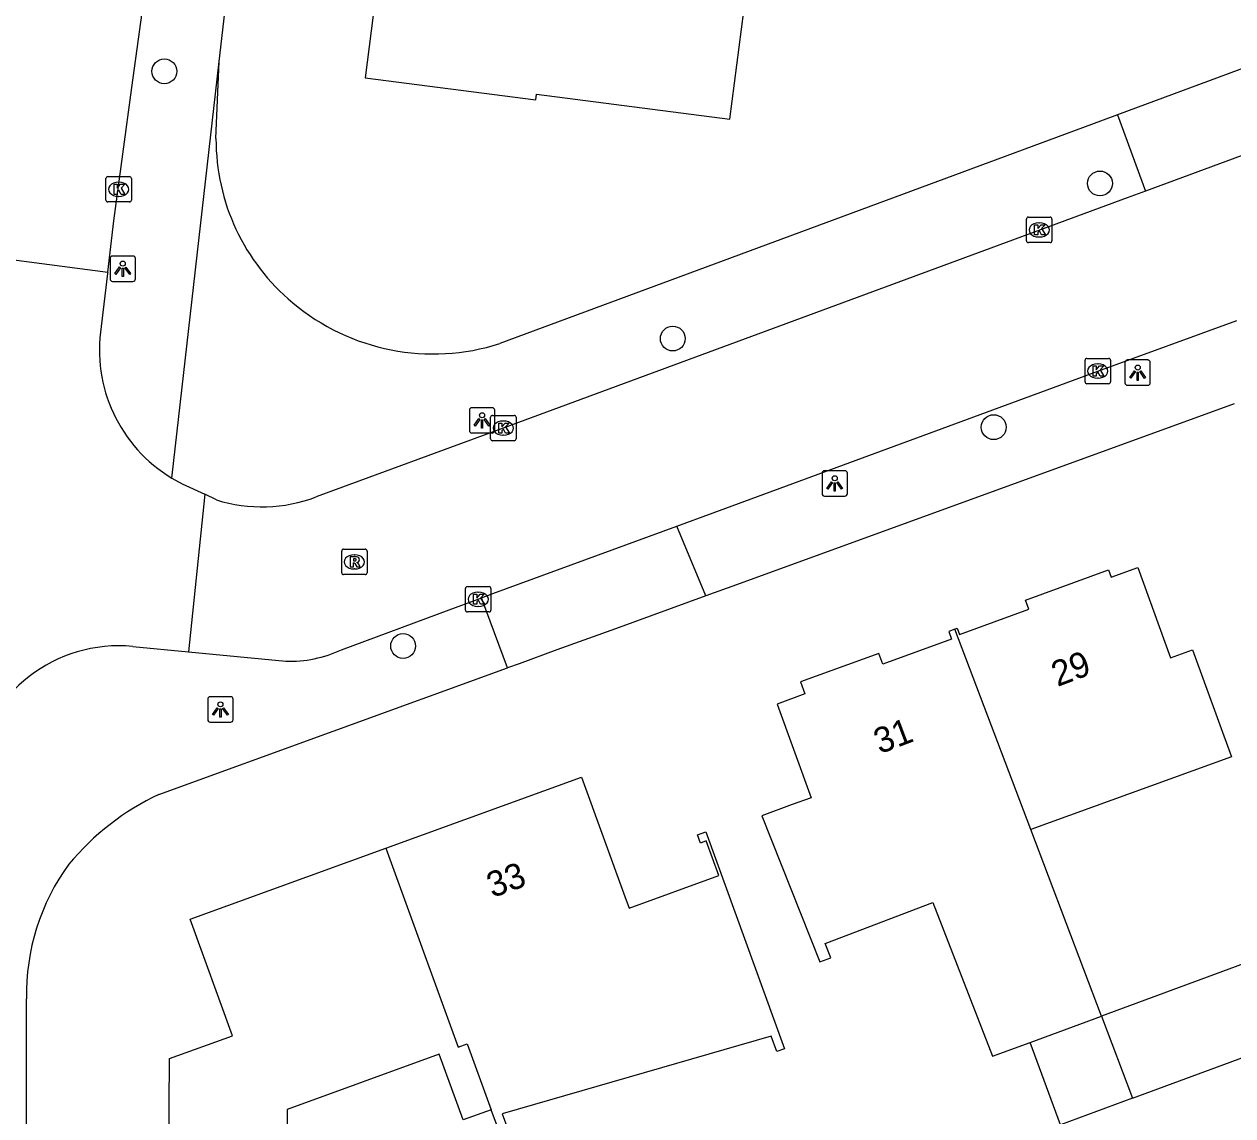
# Model space of a CAD drawing. Extents: x 161258 to 161838, y 380836 to 381727.
# Drawn here: x 161563.37 to 161610.91, y 381428.59 to 381471.56 of the extents above; entities that cross this region are included whole.
import ezdxf

# ---------------------------------------------------------------- set-up
doc = ezdxf.new("R2010")
doc.units = 0
for name, color, linetype in [('IMGEO_Boom', 7, 'Continuous'), ('IMGEO_Kolk', 7, 'Continuous'), ('IMGEO_Lichtpunt', 7, 'Continuous'), ('IMGEO_Pand', 7, 'Continuous'), ('IMGEO_Pand_nummerreeks', 7, 'Continuous'), ('IMGEO_Rijbaan_lokaal_open', 7, 'Continuous'), ('IMGEO_Rioolput', 7, 'Continuous'), ('IMGEO_Voetpad_open', 7, 'Continuous')]:
    doc.layers.add(name, color=color, linetype=linetype)

msp = doc.modelspace()

# ---------------------------------------------------------------- linework, layer by layer
at = {"layer": 'IMGEO_Boom'}
for centre in [(161568.881, 381469.703), (161605.686, 381465.288), (161588.883, 381459.185), (161601.509, 381455.697), (161578.274, 381447.083)]:
    msp.add_circle(centre, 0.489, dxfattribs=at)
at = {"layer": 'IMGEO_Kolk'}
for p, q in [((161566.584, 381464.634), (161566.584, 381465.486)), ((161566.659, 381465.56), (161567.511, 381465.56)), ((161567.072, 381465.34), (161567.097, 381465.34)), ((161567.585, 381465.486), (161567.585, 381464.634)), ((161567.095, 381464.78), (161567.07, 381464.78)), ((161567.511, 381464.56), (161566.659, 381464.56)), ((161602.797, 381463.036), (161602.797, 381463.888)), ((161602.872, 381463.962), (161603.724, 381463.962)), ((161603.285, 381463.742), (161603.31, 381463.742)), ((161603.798, 381463.888), (161603.798, 381463.036)), ((161603.724, 381462.962), (161602.872, 381462.962)), ((161603.308, 381463.182), (161603.283, 381463.182)), ((161605.101, 381457.479), (161605.101, 381458.331)), ((161605.176, 381458.405), (161606.028, 381458.405)), ((161605.589, 381458.185), (161605.614, 381458.185)), ((161606.102, 381458.331), (161606.102, 381457.479)), ((161605.612, 381457.625), (161605.587, 381457.625)), ((161606.028, 381457.405), (161605.176, 381457.405)), ((161581.789, 381456.16), (161582.641, 381456.16)), ((161581.714, 381455.234), (161581.714, 381456.086)), ((161582.202, 381455.94), (161582.227, 381455.94)), ((161582.715, 381456.086), (161582.715, 381455.234)), ((161582.641, 381455.16), (161581.789, 381455.16)), ((161582.225, 381455.38), (161582.2, 381455.38)), ((161580.727, 381448.498), (161580.727, 381449.35)), ((161580.802, 381449.424), (161581.654, 381449.424)), ((161581.215, 381449.204), (161581.24, 381449.204)), ((161581.728, 381449.35), (161581.728, 381448.498)), ((161581.238, 381448.644), (161581.213, 381448.644)), ((161581.654, 381448.424), (161580.802, 381448.424))]:
    msp.add_line(p, q, dxfattribs=at)
for points in [[(161566.584, 381464.634), (161566.584, 381465.486)], [(161566.659, 381465.56), (161567.511, 381465.56)], [(161566.905, 381465.26), (161567.028, 381465.26), (161567.028, 381465.109), (161567.158, 381465.26), (161567.322, 381465.26), (161567.176, 381465.109), (161567.329, 381464.86), (161567.177, 381464.86), (161567.092, 381465.024), (161567.028, 381464.957), (161567.028, 381464.86), (161566.905, 381464.86), (161566.905, 381465.26)], [(161567.585, 381465.486), (161567.585, 381464.634)], [(161567.511, 381464.56), (161566.659, 381464.56)], [(161602.797, 381463.036), (161602.797, 381463.888)], [(161602.872, 381463.962), (161603.724, 381463.962)], [(161603.798, 381463.888), (161603.798, 381463.036)], [(161603.118, 381463.662), (161603.241, 381463.662), (161603.241, 381463.511), (161603.371, 381463.662), (161603.535, 381463.662), (161603.389, 381463.511), (161603.542, 381463.262), (161603.39, 381463.262), (161603.305, 381463.426), (161603.241, 381463.359), (161603.241, 381463.262), (161603.118, 381463.262), (161603.118, 381463.662)], [(161603.724, 381462.962), (161602.872, 381462.962)], [(161605.101, 381457.479), (161605.101, 381458.331)], [(161605.176, 381458.405), (161606.028, 381458.405)], [(161605.422, 381458.105), (161605.545, 381458.105), (161605.545, 381457.954), (161605.675, 381458.105), (161605.839, 381458.105), (161605.693, 381457.954), (161605.846, 381457.705), (161605.694, 381457.705), (161605.609, 381457.869), (161605.545, 381457.802), (161605.545, 381457.705), (161605.422, 381457.705), (161605.422, 381458.105)], [(161606.102, 381458.331), (161606.102, 381457.479)], [(161606.028, 381457.405), (161605.176, 381457.405)], [(161581.789, 381456.16), (161582.641, 381456.16)], [(161581.714, 381455.234), (161581.714, 381456.086)], [(161582.035, 381455.86), (161582.158, 381455.86), (161582.158, 381455.709), (161582.288, 381455.86), (161582.452, 381455.86), (161582.306, 381455.709), (161582.459, 381455.46), (161582.307, 381455.46), (161582.222, 381455.624), (161582.158, 381455.557), (161582.158, 381455.46), (161582.035, 381455.46), (161582.035, 381455.86)], [(161582.715, 381456.086), (161582.715, 381455.234)], [(161582.641, 381455.16), (161581.789, 381455.16)], [(161580.727, 381448.498), (161580.727, 381449.35)], [(161580.802, 381449.424), (161581.654, 381449.424)], [(161581.048, 381449.124), (161581.171, 381449.124), (161581.171, 381448.973), (161581.301, 381449.124), (161581.465, 381449.124), (161581.319, 381448.973), (161581.472, 381448.724), (161581.32, 381448.724), (161581.235, 381448.888), (161581.171, 381448.821), (161581.171, 381448.724), (161581.048, 381448.724), (161581.048, 381449.124)], [(161581.728, 381449.35), (161581.728, 381448.498)], [(161581.654, 381448.424), (161580.802, 381448.424)]]:
    msp.add_lwpolyline(points, dxfattribs=at)
for centre, start, end in [((161566.661, 381465.484), 91.552, 178.448), ((161566.661, 381465.484), 91.552, 178.448), ((161567.509, 381465.484), 1.552, 88.448), ((161567.509, 381465.484), 1.552, 88.448), ((161566.661, 381464.636), 181.552, 268.448), ((161566.661, 381464.636), 181.552, 268.448), ((161567.509, 381464.636), 271.552, 358.448), ((161567.509, 381464.636), 271.552, 358.448), ((161602.874, 381463.886), 91.552, 178.448), ((161602.874, 381463.886), 91.552, 178.448), ((161603.722, 381463.886), 1.552, 88.448), ((161603.722, 381463.886), 1.552, 88.448), ((161602.874, 381463.038), 181.552, 268.448), ((161602.874, 381463.038), 181.552, 268.448), ((161603.722, 381463.038), 271.552, 358.448), ((161603.722, 381463.038), 271.552, 358.448), ((161605.178, 381458.329), 91.552, 178.448), ((161605.178, 381458.329), 91.552, 178.448), ((161606.026, 381458.329), 1.552, 88.448), ((161606.026, 381458.329), 1.552, 88.448), ((161605.178, 381457.481), 181.552, 268.448), ((161605.178, 381457.481), 181.552, 268.448), ((161606.026, 381457.481), 271.552, 358.448), ((161606.026, 381457.481), 271.552, 358.448), ((161581.791, 381456.084), 91.552, 178.448), ((161581.791, 381456.084), 91.552, 178.448), ((161582.639, 381456.084), 1.552, 88.448), ((161582.639, 381456.084), 1.552, 88.448), ((161581.791, 381455.236), 181.552, 268.448), ((161581.791, 381455.236), 181.552, 268.448), ((161582.639, 381455.236), 271.552, 358.448), ((161582.639, 381455.236), 271.552, 358.448), ((161580.804, 381449.348), 91.552, 178.448), ((161580.804, 381449.348), 91.552, 178.448), ((161581.652, 381449.348), 1.552, 88.448), ((161581.652, 381449.348), 1.552, 88.448), ((161580.804, 381448.5), 181.552, 268.448), ((161580.804, 381448.5), 181.552, 268.448), ((161581.652, 381448.5), 271.552, 358.448), ((161581.652, 381448.5), 271.552, 358.448)]:
    msp.add_arc(centre, 0.0765, start, end, dxfattribs=at)
for centre, major_axis, ratio, start_param, end_param in [((161567.071, 381465.06), (-0.387, 0.002), 0.722429, 4.712389, 7.853982), ((161567.096, 381465.06), (-0.39, 0.002), 0.717154, 1.570796, 4.712389), ((161603.284, 381463.462), (-0.387, 0.002), 0.722429, 4.712389, 7.853982), ((161603.309, 381463.462), (-0.39, 0.002), 0.717154, 1.570796, 4.712389), ((161605.588, 381457.905), (-0.387, 0.002), 0.722429, 4.712389, 7.853982), ((161605.613, 381457.905), (-0.39, 0.002), 0.717154, 1.570796, 4.712389), ((161582.201, 381455.66), (-0.387, 0.002), 0.722429, 4.712389, 7.853982), ((161582.226, 381455.66), (-0.39, 0.002), 0.717154, 1.570796, 4.712389), ((161581.214, 381448.924), (-0.387, 0.002), 0.722429, 4.712389, 7.853982), ((161581.239, 381448.924), (-0.39, 0.002), 0.717154, 1.570796, 4.712389)]:
    msp.add_ellipse(centre, major_axis=major_axis, ratio=ratio, start_param=start_param, end_param=end_param, dxfattribs=at)
at = {"layer": 'IMGEO_Lichtpunt'}
for p, q in [((161566.744, 381462.338), (161566.744, 381461.531)), ((161566.744, 381462.338), (161566.744, 381461.531)), ((161567.646, 381462.433), (161566.838, 381462.433)), ((161567.646, 381462.433), (161566.838, 381462.433)), ((161567.74, 381461.531), (161567.74, 381462.338)), ((161567.74, 381461.531), (161567.74, 381462.338)), ((161566.838, 381461.437), (161567.646, 381461.437)), ((161566.838, 381461.437), (161567.646, 381461.437)), ((161606.673, 381458.246), (161606.673, 381457.439)), ((161606.673, 381458.246), (161606.673, 381457.439)), ((161607.575, 381458.341), (161606.767, 381458.341)), ((161607.575, 381458.341), (161606.767, 381458.341)), ((161607.669, 381457.439), (161607.669, 381458.246)), ((161607.669, 381457.439), (161607.669, 381458.246)), ((161606.767, 381457.345), (161607.575, 381457.345)), ((161606.767, 381457.345), (161607.575, 381457.345)), ((161580.88, 381456.369), (161580.88, 381455.562)), ((161580.88, 381456.369), (161580.88, 381455.562)), ((161581.782, 381456.464), (161580.974, 381456.464)), ((161581.782, 381456.464), (161580.974, 381456.464)), ((161581.876, 381455.562), (161581.876, 381456.369)), ((161581.876, 381455.562), (161581.876, 381456.369)), ((161580.974, 381455.468), (161581.782, 381455.468)), ((161580.974, 381455.468), (161581.782, 381455.468)), ((161594.754, 381453.887), (161594.754, 381453.08)), ((161594.754, 381453.887), (161594.754, 381453.08)), ((161595.656, 381453.982), (161594.848, 381453.982)), ((161595.656, 381453.982), (161594.848, 381453.982)), ((161595.75, 381453.08), (161595.75, 381453.887)), ((161595.75, 381453.08), (161595.75, 381453.887)), ((161594.848, 381452.986), (161595.656, 381452.986)), ((161594.848, 381452.986), (161595.656, 381452.986)), ((161570.588, 381444.99), (161570.588, 381444.183)), ((161570.588, 381444.99), (161570.588, 381444.183)), ((161571.49, 381445.085), (161570.682, 381445.085)), ((161571.49, 381445.085), (161570.682, 381445.085)), ((161571.584, 381444.183), (161571.584, 381444.99)), ((161571.584, 381444.183), (161571.584, 381444.99)), ((161570.682, 381444.089), (161571.49, 381444.089)), ((161570.682, 381444.089), (161571.49, 381444.089))]:
    msp.add_line(p, q, dxfattribs=at)
for points in [[(161567.118, 381462.002), (161567.157, 381461.974), (161566.969, 381461.712), (161566.931, 381461.739), (161567.118, 381462.002)], [(161567.22, 381461.954), (161567.267, 381461.954), (161567.267, 381461.632), (161567.22, 381461.632), (161567.22, 381461.954)], [(161567.33, 381461.974), (161567.368, 381462.001), (161567.555, 381461.739), (161567.516, 381461.711), (161567.33, 381461.974)], [(161607.047, 381457.91), (161607.086, 381457.882), (161606.898, 381457.62), (161606.86, 381457.647), (161607.047, 381457.91)], [(161607.149, 381457.862), (161607.196, 381457.862), (161607.196, 381457.54), (161607.149, 381457.54), (161607.149, 381457.862)], [(161607.259, 381457.882), (161607.297, 381457.909), (161607.484, 381457.647), (161607.445, 381457.619), (161607.259, 381457.882)], [(161581.254, 381456.033), (161581.293, 381456.005), (161581.105, 381455.743), (161581.067, 381455.77), (161581.254, 381456.033)], [(161581.356, 381455.985), (161581.403, 381455.985), (161581.403, 381455.663), (161581.356, 381455.663), (161581.356, 381455.985)], [(161581.466, 381456.005), (161581.504, 381456.032), (161581.691, 381455.77), (161581.652, 381455.742), (161581.466, 381456.005)], [(161595.128, 381453.551), (161595.167, 381453.523), (161594.979, 381453.261), (161594.941, 381453.288), (161595.128, 381453.551)], [(161595.23, 381453.503), (161595.277, 381453.503), (161595.277, 381453.181), (161595.23, 381453.181), (161595.23, 381453.503)], [(161595.34, 381453.523), (161595.378, 381453.55), (161595.565, 381453.288), (161595.526, 381453.26), (161595.34, 381453.523)], [(161570.962, 381444.654), (161571.001, 381444.626), (161570.813, 381444.364), (161570.775, 381444.391), (161570.962, 381444.654)], [(161571.064, 381444.606), (161571.111, 381444.606), (161571.111, 381444.284), (161571.064, 381444.284), (161571.064, 381444.606)], [(161571.174, 381444.626), (161571.212, 381444.653), (161571.399, 381444.391), (161571.36, 381444.363), (161571.174, 381444.626)]]:
    msp.add_lwpolyline(points, dxfattribs=at)
for centre in [(161567.243, 381462.136), (161607.172, 381458.044), (161581.379, 381456.167), (161595.253, 381453.685), (161571.087, 381444.788)]:
    msp.add_circle(centre, 0.0994, dxfattribs=at)
for centre, start, end in [((161566.838, 381462.338), 90, 180), ((161566.838, 381462.338), 90, 180), ((161567.646, 381462.338), 0, 90), ((161567.646, 381462.338), 0, 90), ((161566.838, 381461.531), 180, 270), ((161566.838, 381461.531), 180, 270), ((161567.646, 381461.531), 270, 0), ((161567.646, 381461.531), 270, 360), ((161606.767, 381458.246), 90, 180), ((161606.767, 381458.246), 90, 180), ((161607.575, 381458.246), 0, 90), ((161607.575, 381458.246), 0, 90), ((161606.767, 381457.439), 180, 270), ((161606.767, 381457.439), 180, 270), ((161607.575, 381457.439), 270, 0), ((161607.575, 381457.439), 270, 360), ((161580.974, 381456.369), 90, 180), ((161580.974, 381456.369), 90, 180), ((161581.782, 381456.369), 0, 90), ((161581.782, 381456.369), 0, 90), ((161580.974, 381455.562), 180, 270), ((161580.974, 381455.562), 180, 270), ((161581.782, 381455.562), 270, 0), ((161581.782, 381455.562), 270, 360), ((161594.848, 381453.887), 90, 180), ((161594.848, 381453.887), 90, 180), ((161595.656, 381453.887), 0, 90), ((161595.656, 381453.887), 0, 90), ((161594.848, 381453.08), 180, 270), ((161594.848, 381453.08), 180, 270), ((161595.656, 381453.08), 270, 0), ((161595.656, 381453.08), 270, 360), ((161570.682, 381444.99), 90, 180), ((161570.682, 381444.99), 90, 180), ((161571.49, 381444.99), 0, 90), ((161571.49, 381444.99), 0, 90), ((161570.682, 381444.183), 180, 270), ((161570.682, 381444.183), 180, 270), ((161571.49, 381444.183), 270, 0), ((161571.49, 381444.183), 270, 360)]:
    msp.add_arc(centre, 0.0946, start, end, dxfattribs=at)
at = {"layer": 'IMGEO_Pand'}
for points in [[(161582.702, 381476.327), (161577.742, 381476.962), (161576.779, 381469.447), (161583.499, 381468.587), (161583.526, 381468.799), (161591.128, 381467.826), (161591.763, 381472.786), (161592.063, 381475.128), (161582.702, 381476.327)], [(161599.981, 381447.747), (161600.072, 381447.78), (161600.16, 381447.538), (161602.887, 381448.528), (161602.757, 381448.887), (161606.029, 381450.076), (161606.132, 381449.793), (161607.173, 381450.171), (161608.461, 381446.624), (161609.327, 381446.938), (161610.857, 381442.725), (161602.965, 381439.859)], [(161599.981, 381447.747), (161599.739, 381447.659), (161599.852, 381447.348), (161597.142, 381446.364), (161596.986, 381446.794), (161593.906, 381445.675), (161594.08, 381445.198), (161592.983, 381444.799), (161594.322, 381441.112), (161593.577, 381440.841), (161592.386, 381440.394), (161594.67, 381434.649), (161595.097, 381434.811), (161594.88, 381435.371), (161599.115, 381436.986), (161601.457, 381430.934), (161602.945, 381431.483)], [(161602.965, 381439.859), (161599.981, 381447.747)], [(161577.595, 381439.128), (161585.295, 381441.924), (161587.002, 381437.225), (161587.169, 381436.765), (161590.696, 381438.046), (161590.2, 381439.412), (161589.974, 381439.33), (161589.858, 381439.649), (161590.182, 381439.767), (161593.282, 381431.233), (161592.977, 381431.122), (161592.757, 381431.727), (161582.17, 381428.664), (161582.388, 381428.062), (161582.059, 381427.943), (161581.736, 381428.834)], [(161605.743, 381432.515), (161602.965, 381439.859)], [(161581.736, 381428.834), (161580.635, 381428.434), (161579.695, 381431.021), (161573.706, 381428.846), (161573.708, 381426.814), (161574.837, 381426.815), (161574.848, 381417.731), (161573.986, 381417.73), (161568.986, 381417.723), (161569.088, 381430.848), (161571.558, 381431.745), (161569.893, 381436.331), (161577.595, 381439.128)], [(161577.595, 381439.128), (161580.441, 381431.292), (161580.798, 381431.422), (161581.736, 381428.834)], [(161606.966, 381429.283), (161614.764, 381432.159), (161613.568, 381435.402), (161605.743, 381432.515)], [(161602.945, 381431.483), (161605.743, 381432.515)], [(161605.743, 381432.515), (161606.966, 381429.283)], [(161606.966, 381429.283), (161604.141, 381428.241), (161602.945, 381431.483)]]:
    msp.add_lwpolyline(points, dxfattribs=at)
at = {"layer": 'IMGEO_Rijbaan_lokaal_open'}
for points in [[(161566.653, 381461.801), (161566.898, 381463.819), (161567.603, 381469.069), (161569.393, 381482.117), (161569.975, 381486.348), (161570.167, 381487.742), (161571.673, 381499.011), (161571.805, 381500), (161572.723, 381506.947), (161573.416, 381512.187), (161574.519, 381520.584), (161574.905, 381523.52), (161575.385, 381527.238), (161576.585, 381536.522), (161577.269, 381541.528), (161578.342, 381549.389), (161580.345, 381564.178), (161581.163, 381570.648), (161581.742, 381575.234), (161582.456, 381581.501), (161583.035, 381585.721), (161583.151, 381586.547)], [(161615.861, 381468.083), (161607.479, 381464.988)], [(161607.479, 381464.988), (161606.761, 381464.723), (161582.215, 381455.66), (161574.853, 381452.951)], [(161558.66, 381462.845), (161566.653, 381461.801)], [(161566.653, 381461.801), (161566.646, 381461.74), (161566.395, 381459.656)], [(161589.036, 381451.805), (161590.467, 381452.331), (161605.602, 381457.905), (161611.076, 381459.891)], [(161569.179, 381453.691), (161569.584, 381453.47), (161570.471, 381453.055)], [(161570.471, 381453.055), (161569.827, 381446.854)], [(161570.926, 381452.834), (161570.471, 381453.055)], [(161581.359, 381448.974), (161581.806, 381449.146), (161589.036, 381451.805)], [(161575.85, 381446.935), (161580.084, 381448.509), (161581.228, 381448.924), (161581.359, 381448.974)], [(161567.637, 381447.066), (161569.827, 381446.854)], [(161569.827, 381446.854), (161573.655, 381446.484)]]:
    msp.add_lwpolyline(points, dxfattribs=at)
for centre, radius, start, end in [((161572.205, 381458.735), 5.882, 170.9956, 239.0434), ((161572.72, 381458.568), 6.008, 252.6228, 290.7903), ((161567.095, 381441.32), 5.772, 84.61, 170.815), ((161573.802, 381451.337), 4.855, 268.2674, 294.9542)]:
    msp.add_arc(centre, radius, start, end, dxfattribs=at)
at = {"layer": 'IMGEO_Rioolput'}
for p, q in [((161575.932, 381450.895), (161576.784, 381450.895)), ((161575.857, 381449.969), (161575.857, 381450.821)), ((161576.345, 381450.675), (161576.37, 381450.675)), ((161576.858, 381450.821), (161576.858, 381449.969)), ((161576.368, 381450.115), (161576.343, 381450.115)), ((161576.784, 381449.895), (161575.932, 381449.895))]:
    msp.add_line(p, q, dxfattribs=at)
for points in [[(161575.932, 381450.895), (161576.784, 381450.895)], [(161575.857, 381449.969), (161575.857, 381450.821)], [(161576.446, 381450.593), (161576.194, 381450.595), (161576.194, 381450.195)], [(161576.372, 381450.514), (161576.318, 381450.514), (161576.318, 381450.433)], [(161576.318, 381450.433), (161576.37, 381450.433)], [(161576.858, 381450.821), (161576.858, 381449.969)], [(161576.194, 381450.195), (161576.318, 381450.195), (161576.318, 381450.357), (161576.329, 381450.357)], [(161576.376, 381450.328), (161576.447, 381450.195), (161576.587, 381450.195), (161576.522, 381450.321)], [(161576.784, 381449.895), (161575.932, 381449.895)]]:
    msp.add_lwpolyline(points, dxfattribs=at)
for centre, radius, start, end in [((161575.934, 381450.819), 0.0765, 91.552, 178.448), ((161575.934, 381450.819), 0.0765, 91.552, 178.448), ((161576.782, 381450.819), 0.0765, 1.552, 88.448), ((161576.782, 381450.819), 0.0765, 1.552, 88.448), ((161576.354, 381450.622), 0.19, 274.7715, 282.9687), ((161576.378, 381450.418), 0.0964, 77.0061, 93.1865), ((161576.392, 381450.475), 0.0378, 276.6634, 79.6772), ((161576.445, 381450.483), 0.109, 350.3612, 89.416), ((161576.443, 381450.483), 0.112, 277.5842, 350.9817), ((161575.934, 381449.971), 0.0765, 181.552, 268.448), ((161575.934, 381449.971), 0.0765, 181.552, 268.448), ((161576.328, 381450.304), 0.0533, 26.0293, 88.6989), ((161576.427, 381450.268), 0.108, 29.5134, 73.7905), ((161576.782, 381449.971), 0.0765, 271.552, 358.448), ((161576.782, 381449.971), 0.0765, 271.552, 358.448)]:
    msp.add_arc(centre, radius, start, end, dxfattribs=at)
for centre, major_axis, ratio, start_param, end_param in [((161576.344, 381450.395), (-0.387, 0.002), 0.722429, 4.712389, 7.853982), ((161576.369, 381450.395), (-0.39, 0.002), 0.717154, 1.570796, 4.712389)]:
    msp.add_ellipse(centre, major_axis=major_axis, ratio=ratio, start_param=start_param, end_param=end_param, dxfattribs=at)
at = {"layer": 'IMGEO_Voetpad_open'}
for points in [[(161571.043, 381470.087), (161571.884, 381477.487), (161574.866, 381500), (161586.507, 381587.885)], [(161614.726, 381471.084), (161606.375, 381467.99)], [(161569.179, 381453.691), (161571.043, 381470.087)], [(161570.912, 381467.059), (161571.043, 381470.087)], [(161606.375, 381467.99), (161605.707, 381467.743), (161582.08, 381458.989)], [(161606.375, 381467.99), (161607.479, 381464.988)], [(161610.973, 381456.609), (161591.531, 381449.546), (161590.178, 381449.054)], [(161590.178, 381449.054), (161589.036, 381451.805)], [(161582.376, 381446.221), (161581.359, 381448.974)], [(161590.178, 381449.054), (161586.626, 381447.764), (161584.326, 381446.929), (161582.834, 381446.387), (161582.376, 381446.221)], [(161568.663, 381441.239), (161582.376, 381446.221)], [(161563.465, 381373.896), (161563.459, 381433.2)]]:
    msp.add_lwpolyline(points, dxfattribs=at)
for centre, radius, start, end in [((161579.274, 381467.029), 8.362, 179.7914, 230.3228), ((161579.458, 381467.156), 8.578, 229.9202, 287.7983), ((161573.102, 381431.863), 10.374, 115.3339, 140.259), ((161572.133, 381433.38), 8.676, 143.8776, 181.1914)]:
    msp.add_arc(centre, radius, start, end, dxfattribs=at)

# ---------------------------------------------------------------- texts
at = {"layer": 'IMGEO_Pand_nummerreeks'}
for s, rotation, p in [('29', 20.7353, (161604.014, 381445.467)), ('31', 20.7355, (161597.025, 381442.822)), ('33', 19.9561, (161581.787, 381437.161))]:
    msp.add_text(s, height=1, rotation=rotation, dxfattribs=at).set_placement(p)

doc.saveas('drawing.dxf')
